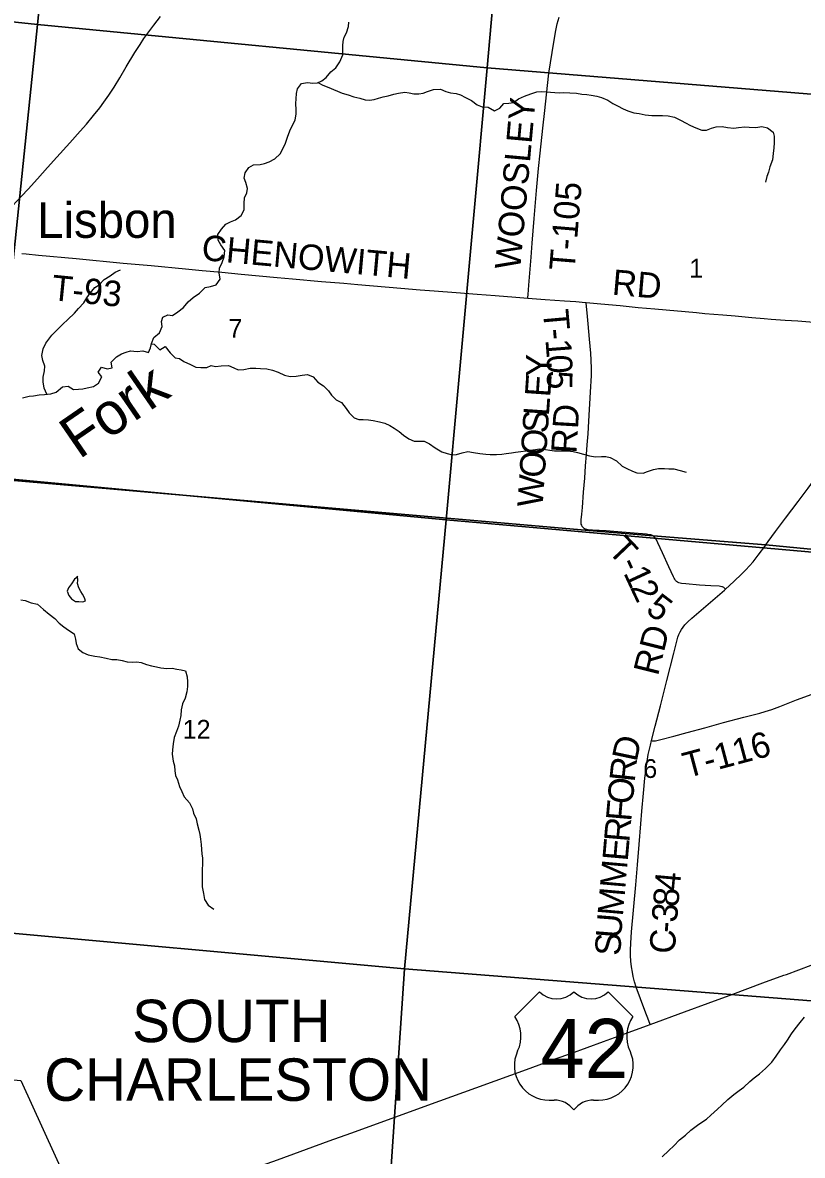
# Model space of a CAD drawing. Extents: x 1410790 to 1770854, y 566777 to 831614.
# Drawn here: x 1650256 to 1659442, y 669029 to 682381 of the extents above; entities that cross this region are included whole.
import ezdxf

# ---------------------------------------------------------------- set-up
doc = ezdxf.new("R2010")
doc.units = 0
for name, color, linetype in [('GM_X_Corporation', 7, 'Continuous'), ('GM_X_Corporation_Text', 7, 'Continuous'), ('GM_X_County_Road', 7, 'Continuous'), ('GM_X_County_Road_Text', 7, 'Continuous'), ('GM_X_Minor_Lake', 7, 'Continuous'), ('GM_X_Minor_River', 7, 'Continuous'), ('GM_X_Minor_River_Text', 7, 'Continuous'), ('GM_X_Section', 7, 'Continuous'), ('GM_X_Section_Text', 7, 'Continuous'), ('GM_X_State_Route', 7, 'Continuous'), ('GM_X_Township', 7, 'Continuous'), ('GM_X_Township_Road', 7, 'Continuous'), ('GM_X_Township_Road_Text', 7, 'Continuous'), ('GM_X_Unincorporated_Text', 7, 'Continuous'), ('GM_X_US_Location', 7, 'Continuous'), ('GM_X_US_Route', 7, 'Continuous'), ('GM_X_US_Shield', 7, 'Continuous')]:
    doc.layers.add(name, color=color, linetype=linetype)

msp = doc.modelspace()

# ---------------------------------------------------------------- linework, layer by layer
at = {"layer": 'GM_X_Corporation'}
msp.add_lwpolyline([(1647332, 668821), (1647287, 669253), (1647962, 669195), (1648388, 669447), (1648374, 669715), (1648586, 669858), (1648634, 669872), (1648620, 669902), (1648649, 669912), (1648679, 669922), (1648726, 669818), (1648944, 669880), (1648906, 669962), (1649212, 670010), (1649240, 670284), (1650058, 670213), (1650028, 669933), (1650233, 669910), (1651025, 668177)], dxfattribs=at)
at = {"layer": 'GM_X_County_Road'}
for points in [[(1659011, 676223), (1659011, 676224), (1659040, 676263), (1659126, 676382), (1659243, 676541), (1659391, 676737), (1659509, 676895), (1659636, 677066), (1659711, 677173), (1659775, 677269), (1659855, 677393), (1659934, 677517), (1660031, 677669), (1660112, 677793), (1660197, 677914), (1660274, 678020), (1660323, 678086), (1660392, 678177), (1660462, 678269), (1660561, 678399), (1660717, 678610), (1660807, 678734)], [(1658535, 675702), (1658634, 675793), (1658730, 675883), (1658776, 675929), (1658820, 675977), (1658863, 676027), (1658923, 676104), (1659011, 676223)], [(1657666, 673918), (1657708, 674088), (1657769, 674327), (1657847, 674628), (1657926, 674947), (1657962, 675090), (1657976, 675138), (1657988, 675169), (1658002, 675199), (1658018, 675228), (1658036, 675255), (1658057, 675281), (1658092, 675317), (1658141, 675361), (1658415, 675595), (1658523, 675691), (1658535, 675702)], [(1657649, 670572), (1657634, 670613), (1657587, 670736), (1657536, 670874), (1657486, 671013), (1657466, 671075), (1657449, 671139), (1657439, 671187), (1657428, 671252), (1657421, 671318), (1657417, 671384), (1657417, 671449), (1657420, 671532), (1657431, 671663), (1657479, 672218), (1657499, 672455), (1657520, 672692), (1657539, 672937), (1657550, 673085), (1657569, 673297), (1657587, 673477), (1657600, 673591), (1657612, 673672), (1657627, 673753), (1657652, 673865), (1657666, 673918)]]:
    msp.add_lwpolyline(points, dxfattribs=at)
at = {"layer": 'GM_X_Minor_Lake'}
for points in [[(1650998, 675567), (1650984, 675599), (1650959, 675646), (1650943, 675676), (1650917, 675720), (1650902, 675770), (1650906, 675810), (1650901, 675855), (1650881, 675833)], [(1650881, 675833), (1650868, 675819), (1650832, 675767), (1650797, 675719), (1650779, 675678), (1650800, 675629), (1650830, 675589), (1650878, 675558), (1650918, 675558), (1650964, 675552), (1650998, 675567)]]:
    msp.add_lwpolyline(points, dxfattribs=at)
at = {"layer": 'GM_X_Minor_River'}
for points in [[(1652703, 680033), (1652763, 680057), (1652831, 680106), (1652864, 680176), (1652866, 680248), (1652869, 680314), (1652897, 680374), (1652903, 680426), (1652886, 680496), (1652864, 680547), (1652877, 680609), (1652921, 680674), (1652975, 680704), (1653053, 680708), (1653107, 680720), (1653160, 680739), (1653228, 680775), (1653290, 680835), (1653319, 680887), (1653351, 680960), (1653376, 681030), (1653402, 681106), (1653427, 681158), (1653465, 681230), (1653480, 681304), (1653478, 681354), (1653476, 681426), (1653479, 681482), (1653483, 681545), (1653493, 681601), (1653540, 681662), (1653610, 681676), (1653676, 681668), (1653728, 681671), (1653782, 681693), (1653833, 681733), (1653887, 681799), (1653946, 681850), (1653992, 681918), (1654027, 682002), (1654029, 682056), (1654029, 682108), (1654032, 682158), (1654044, 682210), (1654072, 682262), (1654093, 682334), (1654097, 682388)], [(1653735, 681674), (1653792, 681645), (1653862, 681615), (1654022, 681550), (1654090, 681531), (1654158, 681507), (1654228, 681490), (1654292, 681470), (1654344, 681466), (1654398, 681475), (1654450, 681491), (1654502, 681505), (1654562, 681518), (1654630, 681536), (1654685, 681548), (1654757, 681561), (1654811, 681553), (1654863, 681541), (1654923, 681541), (1654975, 681550), (1655027, 681568), (1655095, 681594), (1655177, 681597), (1655243, 681571), (1655295, 681554), (1655363, 681546), (1655415, 681528), (1655473, 681499), (1655543, 681463), (1655609, 681411), (1655671, 681390), (1655739, 681386), (1655815, 681341), (1655877, 681371), (1655925, 681429), (1655983, 681433), (1656040, 681440), (1656096, 681484), (1656168, 681514), (1656242, 681541), (1656315, 681565), (1656371, 681571), (1656423, 681566), (1656473, 681560), (1656527, 681558), (1656577, 681555), (1656629, 681559), (1656701, 681555), (1656781, 681548), (1656845, 681538), (1656901, 681532), (1656955, 681525), (1657021, 681513), (1657077, 681497), (1657149, 681466), (1657211, 681428), (1657263, 681399), (1657329, 681365), (1657387, 681343), (1657455, 681318), (1657519, 681308), (1657589, 681293), (1657667, 681285), (1657729, 681287), (1657793, 681286), (1657863, 681282), (1657935, 681265), (1658015, 681227), (1658067, 681201), (1658124, 681170), (1658188, 681140), (1658258, 681113), (1658314, 681115), (1658373, 681137), (1658425, 681153), (1658499, 681156), (1658561, 681146), (1658633, 681137), (1658691, 681143), (1658763, 681151), (1658817, 681150), (1658895, 681146), (1658965, 681156), (1659031, 681141), (1659097, 681091), (1659111, 681041), (1659110, 680963), (1659106, 680906), (1659100, 680840), (1659089, 680764), (1659059, 680682), (1659044, 680620), (1659024, 680568), (1659009, 680500)], [(1650252, 677960), (1650332, 677977), (1650382, 677983), (1650451, 677994), (1650515, 677999), (1650587, 678005), (1650649, 678024), (1650724, 678087), (1650792, 678095), (1650854, 678056), (1650914, 678062), (1650965, 678065), (1651015, 678075), (1651089, 678092), (1651150, 678133), (1651188, 678205), (1651145, 678260), (1651184, 678321), (1651251, 678299), (1651310, 678312), (1651298, 678378), (1651363, 678440), (1651422, 678475), (1651476, 678497), (1651526, 678512), (1651604, 678505), (1651673, 678511), (1651737, 678492), (1651763, 678546), (1651774, 678598), (1651800, 678670), (1651867, 678723), (1651898, 678799), (1651892, 678857), (1651907, 678911), (1651967, 678936), (1652021, 678928), (1652086, 678973), (1652149, 679025), (1652205, 679088), (1652266, 679140), (1652339, 679193), (1652406, 679259), (1652468, 679270), (1652534, 679291), (1652583, 679357), (1652572, 679433), (1652576, 679485), (1652607, 679555), (1652630, 679621), (1652638, 679695), (1652589, 679761), (1652559, 679816), (1652556, 679882), (1652599, 679946), (1652648, 680005), (1652703, 680033)], [(1650541, 678001), (1650511, 678072), (1650496, 678146), (1650499, 678202), (1650514, 678278), (1650516, 678332), (1650495, 678398), (1650483, 678458), (1650498, 678534), (1650527, 678604), (1650598, 678696), (1650669, 678769), (1650731, 678828), (1650788, 678880), (1650867, 678957), (1650914, 679011), (1650976, 679080), (1651011, 679138), (1651050, 679192), (1651105, 679257), (1651157, 679291), (1651216, 679354), (1651286, 679398), (1651347, 679441), (1651409, 679467)], [(1651773, 678596), (1651804, 678590), (1651871, 678523), (1651936, 678562), (1651993, 678490), (1652051, 678431), (1652103, 678422), (1652155, 678388), (1652232, 678351), (1652298, 678318), (1652356, 678314), (1652424, 678317), (1652475, 678339), (1652529, 678328), (1652595, 678337), (1652682, 678339)], [(1652682, 678339), (1652744, 678310), (1652796, 678288), (1652862, 678292), (1652936, 678307), (1653002, 678309), (1653058, 678305), (1653131, 678302), (1653199, 678286), (1653268, 678261), (1653342, 678225), (1653406, 678209), (1653478, 678212), (1653549, 678224), (1653611, 678235), (1653679, 678207), (1653732, 678143), (1653800, 678100), (1653858, 678042), (1653896, 677990), (1653951, 677933), (1654013, 677903), (1654069, 677834), (1654101, 677782), (1654160, 677722), (1654216, 677703), (1654268, 677701), (1654332, 677699), (1654384, 677692), (1654460, 677674), (1654524, 677660), (1654582, 677631), (1654634, 677601), (1654690, 677561), (1654744, 677520), (1654806, 677476), (1654869, 677449), (1654938, 677449), (1654988, 677447), (1655051, 677418), (1655117, 677370), (1655193, 677323), (1655259, 677301), (1655315, 677287), (1655369, 677292), (1655433, 677310), (1655499, 677326), (1655569, 677313), (1655643, 677301), (1655712, 677295), (1655764, 677290), (1655838, 677290), (1655902, 677295), (1655952, 677301), (1656014, 677311), (1656064, 677319), (1656126, 677324), (1656186, 677334), (1656236, 677342), (1656297, 677351), (1656347, 677359), (1656415, 677351), (1656465, 677342), (1656521, 677334), (1656623, 677334), (1656679, 677335), (1656741, 677327), (1656793, 677313), (1656863, 677294), (1656935, 677276), (1657003, 677261), (1657075, 677267), (1657125, 677267), (1657179, 677254), (1657253, 677216), (1657321, 677153), (1657375, 677125), (1657440, 677093), (1657492, 677076), (1657566, 677072), (1657617, 677090), (1657689, 677113), (1657749, 677127), (1657819, 677127), (1657869, 677120), (1657929, 677120), (1658003, 677100), (1658075, 677081)], [(1650234, 675577), (1650284, 675568), (1650356, 675540), (1650432, 675525), (1650500, 675462), (1650568, 675407), (1650633, 675357), (1650685, 675302), (1650739, 675261), (1650796, 675221), (1650862, 675176), (1650877, 675114), (1650887, 675062), (1650908, 675001), (1650964, 674955), (1651026, 674928), (1651106, 674913), (1651166, 674907), (1651240, 674888), (1651306, 674875), (1651366, 674875), (1651430, 674864), (1651488, 674847), (1651546, 674843), (1651601, 674848), (1651651, 674840), (1651715, 674817), (1651775, 674801), (1651833, 674788), (1651883, 674777), (1651955, 674767), (1652019, 674772), (1652073, 674762), (1652123, 674753), (1652175, 674741), (1652194, 674668), (1652198, 674610), (1652197, 674556), (1652190, 674492), (1652170, 674420), (1652139, 674352), (1652124, 674280), (1652118, 674212), (1652107, 674160), (1652092, 674090), (1652068, 674027), (1652039, 673955), (1652028, 673879), (1652021, 673809), (1652019, 673757)], [(1652019, 673757), (1652028, 673674), (1652046, 673620), (1652049, 673560), (1652057, 673508), (1652080, 673454), (1652105, 673379), (1652131, 673317), (1652158, 673255), (1652220, 673184), (1652257, 673115), (1652269, 673061), (1652300, 672995), (1652310, 672937), (1652333, 672864), (1652342, 672810), (1652350, 672758), (1652359, 672692), (1652363, 672634), (1652368, 672584), (1652374, 672531), (1652372, 672327), (1652369, 672255), (1652372, 672193), (1652388, 672115), (1652397, 672046), (1652442, 671980), (1652508, 671933)], [(1657994, 669212), (1658067, 669268), (1658129, 669328), (1658206, 669386), (1658258, 669419), (1658312, 669457), (1658365, 669503), (1658441, 669575), (1658493, 669622), (1658566, 669688), (1658636, 669748), (1658699, 669795), (1658751, 669835), (1658824, 669901), (1658874, 669943), (1658938, 669992), (1659007, 670054), (1659083, 670128), (1659132, 670200), (1659184, 670273), (1659233, 670335), (1659269, 670389), (1659316, 670463), (1659356, 670521), (1659415, 670595), (1659469, 670660)], [(1657791, 669013), (1657869, 669085), (1657928, 669143), (1657994, 669212)]]:
    msp.add_lwpolyline(points, dxfattribs=at)
at = {"layer": 'GM_X_Section'}
for points in [[(1645810, 687990), (1650971, 687722), (1650431, 682360), (1645273, 682909)], [(1650971, 687722), (1656205, 687203), (1655729, 681849), (1650431, 682360)], [(1656205, 687203), (1661505, 686730), (1661045, 681417), (1655729, 681849)], [(1645273, 682909), (1650431, 682360), (1649878, 677024), (1644675, 677552)], [(1650431, 682360), (1655729, 681849), (1655247, 676522), (1649878, 677024)], [(1655729, 681849), (1661045, 681417), (1660540, 676054), (1655247, 676522)], [(1649878, 677024), (1655247, 676522), (1654755, 671228), (1649390, 671715)], [(1655247, 676522), (1660540, 676054), (1660095, 670808), (1654755, 671228)], [(1654755, 671228), (1654388, 665816), (1648871, 666445), (1649390, 671715)], [(1654755, 671228), (1660095, 670808), (1659647, 665334), (1659635, 665324), (1659621, 665312), (1654388, 665816)]]:
    msp.add_lwpolyline(points, close=True, dxfattribs=at)
at = {"layer": 'GM_X_State_Route'}
for points in [[(1650308, 680406), (1650319, 680417), (1650429, 680538), (1650549, 680673), (1650660, 680794), (1650813, 680965), (1650933, 681100), (1651008, 681186), (1651092, 681287), (1651164, 681377), (1651214, 681443), (1651270, 681524), (1651333, 681620), (1651401, 681732), (1651477, 681858), (1651579, 682027), (1651640, 682124), (1651685, 682192), (1651741, 682273), (1651800, 682352), (1651881, 682454)], [(1649058, 679120), (1649099, 679163), (1649114, 679180), (1649131, 679197), (1649175, 679242), (1649388, 679456), (1649441, 679509), (1649668, 679740), (1649694, 679766), (1649798, 679871), (1649933, 680012), (1649958, 680036), (1650061, 680142), (1650196, 680285), (1650308, 680406)]]:
    msp.add_lwpolyline(points, dxfattribs=at)
at = {"layer": 'GM_X_Township'}
for points in [[(1629570, 687086), (1628688, 679300), (1629255, 679234), (1630852, 679046), (1631080, 679016), (1631617, 678954), (1631797, 678934), (1631960, 678917), (1632647, 678842), (1633970, 678678), (1639318, 678094), (1644674, 677520), (1649879, 677009), (1656836, 676404), (1657686, 676331), (1659011, 676224), (1669822, 675181), (1671693, 682151), (1671974, 683181)], [(1636122, 649546), (1640009, 649114), (1640422, 649068), (1644155, 648666), (1646054, 648559), (1645905, 647740), (1652288, 647008), (1656287, 646528), (1662403, 645855), (1663296, 649933), (1663561, 650929), (1666084, 660564), (1666885, 663874), (1667581, 666498), (1667943, 667921), (1669783, 675026), (1669822, 675181), (1659011, 676224), (1657686, 676331), (1656836, 676404), (1649879, 677009), (1644674, 677520), (1639318, 678094), (1633970, 678678)]]:
    msp.add_lwpolyline(points, dxfattribs=at)
at = {"layer": 'GM_X_Township_Road'}
for points in [[(1656207, 679134), (1656208, 679142), (1656210, 679176), (1656219, 679288), (1656246, 679617), (1656259, 679780), (1656284, 680074), (1656311, 680401), (1656335, 680662), (1656354, 680841), (1656384, 681135), (1656407, 681346), (1656439, 681640), (1656457, 681786), (1656493, 682029), (1656517, 682175), (1656537, 682288), (1656555, 682368), (1656576, 682447)], [(1650248, 679661), (1650297, 679656), (1650444, 679641), (1650885, 679600), (1651441, 679547), (1651768, 679517), (1652176, 679478), (1652372, 679460), (1652601, 679438), (1652830, 679415), (1653255, 679378), (1653435, 679361), (1653778, 679331), (1654040, 679308), (1654203, 679294), (1654710, 679252), (1654939, 679233), (1655103, 679219), (1655364, 679198), (1655610, 679180), (1655823, 679164), (1656068, 679144), (1656207, 679134)], [(1656207, 679134), (1656412, 679118), (1656641, 679102), (1656772, 679092), (1656886, 679082), (1656894, 679081)], [(1656855, 676433), (1656849, 676441), (1656842, 676456), (1656837, 676471), (1656835, 676488), (1656835, 676504), (1656836, 676520), (1656843, 676586), (1656850, 676667), (1656865, 676847), (1656878, 677011), (1656889, 677158), (1656899, 677289), (1656908, 677404), (1656917, 677535), (1656926, 677682), (1656946, 678026), (1656956, 678223), (1656957, 678305), (1656955, 678404), (1656950, 678486), (1656936, 678649), (1656919, 678829), (1656907, 678960), (1656895, 679074), (1656894, 679081)], [(1656894, 679081), (1657066, 679066), (1657295, 679045), (1657507, 679025), (1657703, 679007), (1658194, 678963), (1658292, 678954), (1658504, 678937), (1658651, 678923), (1658847, 678905), (1658994, 678893), (1659076, 678887), (1659240, 678875), (1659387, 678865), (1659763, 678835), (1660041, 678810), (1660302, 678785), (1660515, 678766), (1660678, 678751), (1660760, 678741), (1660776, 678739), (1660807, 678734)], [(1657268, 676379), (1657132, 676391), (1656968, 676400), (1656919, 676404), (1656903, 676407), (1656888, 676412), (1656873, 676419), (1656859, 676429), (1656855, 676433)], [(1657686, 676331), (1657677, 676336), (1657669, 676339), (1657657, 676343), (1657643, 676345), (1657604, 676351), (1657268, 676379)], [(1658535, 675702), (1658532, 675706), (1658523, 675714), (1658516, 675721), (1658510, 675726), (1658502, 675729), (1658492, 675732), (1658476, 675735), (1658460, 675737), (1658362, 675743), (1658232, 675752), (1658068, 675764), (1658019, 675770), (1658003, 675773), (1657988, 675779), (1657973, 675786), (1657960, 675795), (1657949, 675806), (1657939, 675819), (1657930, 675833), (1657923, 675848), (1657870, 675968), (1657795, 676132), (1657740, 676250), (1657718, 676294), (1657709, 676308), (1657698, 676320), (1657686, 676331)], [(1657666, 673918), (1657672, 673917), (1657680, 673916), (1657696, 673916), (1657711, 673917), (1657726, 673919), (1657776, 673930), (1657928, 673971), (1658086, 674013), (1658292, 674069), (1658514, 674130), (1658751, 674194), (1658942, 674242), (1659005, 674260), (1659083, 674285), (1659175, 674319), (1659374, 674397), (1659558, 674467)]]:
    msp.add_lwpolyline(points, dxfattribs=at)
at = {"layer": 'GM_X_US_Route'}
for points in [[(1659254, 671163), (1659547, 671271)], [(1651024, 668176), (1651025, 668177), (1651086, 668197), (1651471, 668329), (1651718, 668418), (1652827, 668822), (1653259, 668978), (1653866, 669199), (1654122, 669292), (1655171, 669672), (1655594, 669825), (1656235, 670058), (1656543, 670170), (1656713, 670231), (1657099, 670371), (1657314, 670450), (1657607, 670556), (1657649, 670572), (1658054, 670720), (1658331, 670823), (1658623, 670931), (1658977, 671062), (1659223, 671152), (1659254, 671163)]]:
    msp.add_lwpolyline(points, dxfattribs=at)
at = {"layer": 'GM_X_US_Shield'}
for p, q in [((1656344, 670957), (1656054, 670667)), ((1657446, 670667), (1657156, 670957)), ((1656460, 669681), (1656518, 669681)), ((1656982, 669681), (1657040, 669681))]:
    msp.add_line(p, q, dxfattribs=at)
for centre, radius, start, end in [((1656547, 671164), 290, 225.573, 314.427), ((1656953, 671164), 290, 225.573, 314.427), ((1655721, 670434), 406, 334.5471, 35.0009), ((1657778, 670434), 406, 144.9991, 205.4529), ((1656455, 670087), 406, 154.8319, 270.6383), ((1657044, 670087), 406, 269.3617, 25.1681), ((1656518, 669391), 290, 36.8699, 90), ((1656982, 669391), 290, 90, 143.1301)]:
    msp.add_arc(centre, radius, start, end, dxfattribs=at)

# ---------------------------------------------------------------- texts
at = {"layer": 'GM_X_Corporation_Text'}
for s, p in [('SOUTH', (1651545, 670364)), ('CHARLESTON', (1650509, 669672))]:
    msp.add_text(s, height=500, rotation=0, dxfattribs=at).set_placement(p)
at = {"layer": 'GM_X_County_Road_Text'}
for s, rotation, p in [('RD', 75.964, (1657739, 674672)), ('D', 78.0935, (1657490, 673659)), ('R', 83.9548, (1657466, 673422)), ('O', 84.9738, (1657443, 673161)), ('F', 84.9901, (1657425, 672959)), ('R', 84.9874, (1657403, 672714)), ('E', 84.9876, (1657384, 672490)), ('M', 84.9877, (1657355, 672166)), ('4', 84.8934, (1657996, 672135)), ('M', 84.9873, (1657327, 671841)), ('8', 84.909, (1657979, 671951)), ('3', 85.0084, (1657963, 671767)), ('U', 85.4601, (1657306, 671579)), ('-', 85.3112, (1657953, 671644)), ('S', 88.2797, (1657300, 671380)), ('C', 86.7979, (1657940, 671400))]:
    msp.add_text(s, height=300, rotation=rotation, dxfattribs=at).set_placement(p)
at = {"layer": 'GM_X_Minor_River_Text'}
msp.add_text('Fork', height=500, rotation=34.5287, dxfattribs=at).set_placement((1650921, 677227))
at = {"layer": 'GM_X_Section_Text'}
for s, p in [('1', (1658109, 679376)), ('7', (1652680, 678666)), ('12', (1652141, 673941)), ('6', (1657568, 673478))]:
    msp.add_text(s, height=221, rotation=0, dxfattribs=at).set_placement(p)
at = {"layer": 'GM_X_Township_Road_Text'}
for s, rotation, p in [('WOOSLEY', 84.8298, (1656117, 679461)), ('T-105', 85.2846, (1656758, 679448)), ('CHENOWITH', 354.8156, (1652356, 679583)), ('RD', 355.1134, (1657193, 679174)), ('T-93', 354.3236, (1650587, 679111)), ('T', 275.0163, (1656385, 678989)), ('-', 274.8923, (1656405, 678765)), ('1', 274.4069, (1656415, 678643)), ('Y', 89.9183, (1656487, 678207)), ('0', 271.7488, (1656429, 678463)), ('5', 269.1829, (1656435, 678282)), ('E', 86.0376, (1656471, 677961)), ('L', 86.0296, (1656455, 677737)), ('RD', 86.6081, (1656781, 677298)), ('S', 86.0246, (1656441, 677535)), ('O', 86.0299, (1656423, 677272)), ('O', 86.0262, (1656405, 677009)), ('W', 86.0294, (1656381, 676662)), ('T', 313.5832, (1657138, 676150)), ('-', 294.3651, (1657278, 676009)), ('1', 294.8704, (1657330, 675895)), ('2', 295.2803, (1657408, 675725)), ('5', 322.3819, (1657583, 675438)), ('T-116', 14.9849, (1658081, 673475))]:
    msp.add_text(s, height=300, rotation=rotation, dxfattribs=at).set_placement(p)
at = {"layer": 'GM_X_Unincorporated_Text'}
msp.add_text('Lisbon', height=417, rotation=0, dxfattribs=at).set_placement((1650427, 679844))
at = {"layer": 'GM_X_US_Location'}
for s in ['0', '/']:
    msp.add_text(s, height=1, dxfattribs=at).set_placement((1656749, 670285))
msp.add_text('42', height=1, rotation=0, dxfattribs=at).set_placement((1656543, 670078))
at = {"layer": 'GM_X_US_Shield'}
msp.add_text('42', height=696.1, dxfattribs=at).set_placement((1656358, 669942))

doc.saveas('drawing.dxf')
